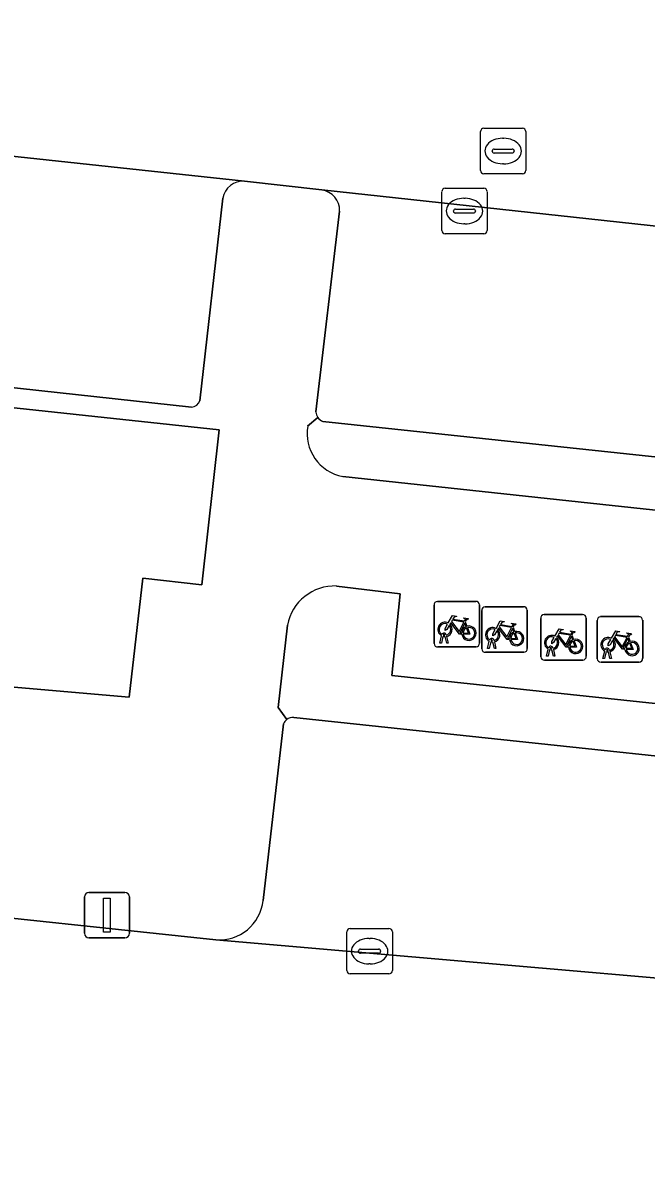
# Model space of a CAD drawing. Extents: x 162026 to 163502, y 387295 to 388169.
# Drawn here: x 162149.43 to 162163.14, y 387767.67 to 387792.93 of the extents above; entities that cross this region are included whole.
import ezdxf

# ---------------------------------------------------------------- set-up
doc = ezdxf.new("R2010")
doc.units = 0
for name, color, linetype in [('IMGEO_Fietsenrek', 7, 'Continuous'), ('IMGEO_Groenvoorziening', 7, 'Continuous'), ('IMGEO_Kolk', 7, 'Continuous'), ('IMGEO_Lichtmast', 7, 'Continuous'), ('IMGEO_Pand', 7, 'Continuous'), ('IMGEO_Parkeervlak_open', 7, 'Continuous'), ('IMGEO_Rijbaan_lokaal_open', 7, 'Continuous'), ('IMGEO_Rioolput', 7, 'Continuous'), ('IMGEO_Voetpad_open', 7, 'Continuous')]:
    doc.layers.add(name, color=color, linetype=linetype)

msp = doc.modelspace()

# ---------------------------------------------------------------- linework, layer by layer
at = {"layer": 'IMGEO_Fietsenrek'}
for p, q in [((162158.476, 387779.288), (162158.476, 387780.129)), ((162158.476, 387780.129), (162158.476, 387779.288)), ((162158.551, 387780.213), (162159.392, 387780.213)), ((162159.392, 387780.213), (162158.551, 387780.213)), ((162159.476, 387780.138), (162159.476, 387779.297)), ((162159.476, 387779.297), (162159.476, 387780.138)), ((162159.526, 387779.17), (162159.526, 387780.011)), ((162159.526, 387780.011), (162159.526, 387779.17)), ((162159.601, 387780.095), (162160.442, 387780.095)), ((162160.442, 387780.095), (162159.601, 387780.095)), ((162160.526, 387780.02), (162160.526, 387779.179)), ((162160.526, 387779.179), (162160.526, 387780.02)), ((162159.163, 387779.762), (162159.199, 387779.667)), ((162160.823, 387778.998), (162160.823, 387779.839)), ((162160.823, 387779.839), (162160.823, 387778.998)), ((162160.898, 387779.923), (162161.739, 387779.923)), ((162161.739, 387779.923), (162160.898, 387779.923)), ((162161.823, 387779.848), (162161.823, 387779.007)), ((162161.823, 387779.007), (162161.823, 387779.848)), ((162162.065, 387778.953), (162162.065, 387779.794)), ((162162.065, 387779.794), (162162.065, 387778.953)), ((162162.14, 387779.878), (162162.981, 387779.878)), ((162162.981, 387779.878), (162162.14, 387779.878)), ((162163.065, 387779.803), (162163.065, 387778.962)), ((162163.065, 387778.962), (162163.065, 387779.803)), ((162160.213, 387779.644), (162160.249, 387779.549)), ((162158.603, 387779.297), (162158.642, 387779.457)), ((162158.637, 387779.297), (162158.603, 387779.297)), ((162158.672, 387779.445), (162158.637, 387779.297)), ((162158.714, 387779.469), (162158.713, 387779.473)), ((162158.755, 387779.297), (162158.721, 387779.439)), ((162158.745, 387779.48), (162158.746, 387779.473)), ((162158.753, 387779.443), (162158.788, 387779.297)), ((162158.788, 387779.297), (162158.755, 387779.297)), ((162159.653, 387779.179), (162159.692, 387779.339)), ((162159.722, 387779.327), (162159.687, 387779.179)), ((162159.764, 387779.351), (162159.763, 387779.355)), ((162159.805, 387779.179), (162159.771, 387779.321)), ((162159.795, 387779.362), (162159.796, 387779.355)), ((162159.803, 387779.325), (162159.838, 387779.179)), ((162161.51, 387779.472), (162161.546, 387779.377)), ((162162.752, 387779.427), (162162.788, 387779.332)), ((162159.401, 387779.213), (162158.56, 387779.213)), ((162158.56, 387779.213), (162159.401, 387779.213)), ((162160.451, 387779.095), (162159.61, 387779.095)), ((162159.61, 387779.095), (162160.451, 387779.095)), ((162159.687, 387779.179), (162159.653, 387779.179)), ((162159.838, 387779.179), (162159.805, 387779.179)), ((162160.95, 387779.007), (162160.989, 387779.167)), ((162160.984, 387779.007), (162160.95, 387779.007)), ((162161.019, 387779.155), (162160.984, 387779.007)), ((162161.061, 387779.179), (162161.06, 387779.183)), ((162161.102, 387779.007), (162161.068, 387779.149)), ((162161.092, 387779.19), (162161.093, 387779.183)), ((162161.1, 387779.153), (162161.135, 387779.007)), ((162161.135, 387779.007), (162161.102, 387779.007)), ((162162.192, 387778.962), (162162.231, 387779.122)), ((162162.261, 387779.11), (162162.226, 387778.962)), ((162162.303, 387779.134), (162162.302, 387779.138)), ((162162.344, 387778.962), (162162.31, 387779.104)), ((162162.334, 387779.145), (162162.335, 387779.138)), ((162162.342, 387779.108), (162162.377, 387778.962)), ((162161.748, 387778.923), (162160.907, 387778.923)), ((162160.907, 387778.923), (162161.748, 387778.923)), ((162162.99, 387778.878), (162162.149, 387778.878)), ((162162.149, 387778.878), (162162.99, 387778.878)), ((162162.226, 387778.962), (162162.192, 387778.962)), ((162162.377, 387778.962), (162162.344, 387778.962))]:
    msp.add_line(p, q, dxfattribs=at)
for points in [[(162158.789, 387779.739), (162158.884, 387779.903), (162158.97, 387779.889), (162158.972, 387779.88), (162158.916, 387779.869), (162158.889, 387779.824), (162159.145, 387779.783)], [(162159.085, 387779.495), (162159.035, 387779.495), (162158.844, 387779.746), (162158.825, 387779.714)], [(162159.132, 387779.758), (162158.875, 387779.799), (162158.858, 387779.77), (162159.025, 387779.55), (162159.132, 387779.758)], [(162159.145, 387779.783), (162159.17, 387779.832), (162159.164, 387779.836), (162159.141, 387779.84), (162159.129, 387779.847), (162159.128, 387779.85), (162159.13, 387779.855), (162159.225, 387779.84), (162159.227, 387779.83), (162159.217, 387779.817), (162159.205, 387779.811), (162159.191, 387779.817), (162159.163, 387779.762)], [(162159.839, 387779.621), (162159.934, 387779.785), (162160.02, 387779.771), (162160.022, 387779.762), (162159.966, 387779.751), (162159.939, 387779.706), (162160.195, 387779.665)], [(162158.81, 387779.687), (162158.758, 387779.597), (162158.718, 387779.572), (162158.719, 387779.619), (162158.774, 387779.713)], [(162159.18, 387779.66), (162159.15, 387779.737), (162159.041, 387779.519), (162159.084, 387779.519)], [(162159.114, 387779.519), (162159.234, 387779.518), (162159.19, 387779.632)], [(162159.21, 387779.639), (162159.265, 387779.494), (162159.115, 387779.494)], [(162159.86, 387779.569), (162159.808, 387779.479), (162159.768, 387779.454), (162159.769, 387779.501), (162159.824, 387779.595)], [(162160.135, 387779.377), (162160.085, 387779.377), (162159.894, 387779.628), (162159.875, 387779.596)], [(162160.182, 387779.64), (162159.925, 387779.681), (162159.908, 387779.652), (162160.075, 387779.432), (162160.182, 387779.64)], [(162160.23, 387779.542), (162160.2, 387779.619), (162160.091, 387779.401), (162160.134, 387779.401)], [(162160.164, 387779.401), (162160.284, 387779.4), (162160.24, 387779.514)], [(162160.26, 387779.521), (162160.315, 387779.376), (162160.165, 387779.376)], [(162160.195, 387779.665), (162160.22, 387779.714), (162160.214, 387779.718), (162160.191, 387779.722), (162160.179, 387779.729), (162160.178, 387779.732), (162160.18, 387779.737), (162160.275, 387779.722), (162160.277, 387779.712), (162160.267, 387779.699), (162160.255, 387779.693), (162160.241, 387779.699), (162160.213, 387779.644)], [(162161.136, 387779.449), (162161.231, 387779.613), (162161.317, 387779.599), (162161.319, 387779.59), (162161.263, 387779.579), (162161.236, 387779.534), (162161.492, 387779.493)], [(162161.479, 387779.468), (162161.222, 387779.509), (162161.205, 387779.48), (162161.372, 387779.26), (162161.479, 387779.468)], [(162161.492, 387779.493), (162161.517, 387779.542), (162161.511, 387779.546), (162161.488, 387779.55), (162161.476, 387779.557), (162161.475, 387779.56), (162161.477, 387779.565), (162161.572, 387779.55), (162161.574, 387779.54), (162161.564, 387779.527), (162161.552, 387779.521), (162161.538, 387779.527), (162161.51, 387779.472)], [(162162.378, 387779.404), (162162.473, 387779.568), (162162.559, 387779.554), (162162.561, 387779.545), (162162.505, 387779.534), (162162.478, 387779.489), (162162.734, 387779.448)], [(162162.734, 387779.448), (162162.759, 387779.497), (162162.753, 387779.501), (162162.73, 387779.505), (162162.718, 387779.512), (162162.717, 387779.515), (162162.719, 387779.52), (162162.814, 387779.505), (162162.816, 387779.495), (162162.806, 387779.482), (162162.794, 387779.476), (162162.78, 387779.482), (162162.752, 387779.427)], [(162161.157, 387779.397), (162161.105, 387779.307), (162161.065, 387779.282), (162161.066, 387779.329), (162161.121, 387779.423)], [(162161.432, 387779.205), (162161.382, 387779.205), (162161.191, 387779.456), (162161.172, 387779.424)], [(162161.527, 387779.37), (162161.497, 387779.447), (162161.388, 387779.229), (162161.431, 387779.229)], [(162161.461, 387779.229), (162161.581, 387779.228), (162161.537, 387779.342)], [(162161.557, 387779.349), (162161.612, 387779.204), (162161.462, 387779.204)], [(162162.399, 387779.352), (162162.347, 387779.262), (162162.307, 387779.237), (162162.308, 387779.284), (162162.363, 387779.378)], [(162162.674, 387779.16), (162162.624, 387779.16), (162162.433, 387779.411), (162162.414, 387779.379)], [(162162.721, 387779.423), (162162.464, 387779.464), (162162.447, 387779.435), (162162.614, 387779.215), (162162.721, 387779.423)], [(162162.769, 387779.325), (162162.739, 387779.402), (162162.63, 387779.184), (162162.673, 387779.184)], [(162162.703, 387779.184), (162162.823, 387779.183), (162162.779, 387779.297)], [(162162.799, 387779.304), (162162.854, 387779.159), (162162.704, 387779.159)]]:
    msp.add_lwpolyline(points, dxfattribs=at)
for centre, radius, start, end in [((162158.554, 387780.135), 0.0779, 92.4484, 184.2845), ((162158.554, 387780.135), 0.0779, 92.4484, 184.2845), ((162159.398, 387780.135), 0.0779, 2.4484, 94.2845), ((162159.398, 387780.135), 0.0779, 2.4484, 94.2845), ((162159.604, 387780.017), 0.0779, 92.4484, 184.2845), ((162159.604, 387780.017), 0.0779, 92.4484, 184.2845), ((162160.448, 387780.017), 0.0779, 2.4484, 94.2845), ((162160.448, 387780.017), 0.0779, 2.4484, 94.2845), ((162158.716, 387779.598), 0.159, 62.6766, 242.1369), ((162160.901, 387779.845), 0.0779, 92.4484, 184.2845), ((162160.901, 387779.845), 0.0779, 92.4484, 184.2845), ((162161.745, 387779.845), 0.0779, 2.4484, 94.2845), ((162161.745, 387779.845), 0.0779, 2.4484, 94.2845), ((162162.143, 387779.8), 0.0779, 92.4484, 184.2845), ((162162.143, 387779.8), 0.0779, 92.4484, 184.2845), ((162162.987, 387779.8), 0.0779, 2.4484, 94.2845), ((162162.987, 387779.8), 0.0779, 2.4484, 94.2845), ((162158.716, 387779.598), 0.129, 63.3192, 238.903), ((162158.696, 387779.469), 0.0499, 12.8025, 158.6934), ((162158.716, 387779.598), 0.129, 283.6043, 43.4302), ((162158.716, 387779.598), 0.159, 283.5766, 46.6042), ((162159.243, 387779.514), 0.159, 113.3408, 178.3217), ((162159.243, 387779.514), 0.159, 187.0065, 105.7708), ((162159.243, 387779.514), 0.129, 113.923, 177.9556), ((162159.243, 387779.514), 0.129, 188.6715, 104.5883), ((162159.766, 387779.48), 0.159, 62.6766, 242.1369), ((162159.766, 387779.48), 0.129, 63.3192, 238.903), ((162159.766, 387779.48), 0.129, 283.6043, 43.4302), ((162159.766, 387779.48), 0.159, 283.5766, 46.6042), ((162160.293, 387779.396), 0.159, 113.3408, 178.3217), ((162160.293, 387779.396), 0.159, 187.0065, 105.7708), ((162160.293, 387779.396), 0.129, 113.923, 177.9556), ((162160.293, 387779.396), 0.129, 188.6715, 104.5883), ((162158.554, 387779.291), 0.0779, 182.4484, 274.2845), ((162158.554, 387779.291), 0.0779, 182.4484, 274.2845), ((162158.716, 387779.598), 0.159, 253.9967, 271.7867), ((162158.696, 387779.469), 0.0174, 12.8025, 163.4502), ((162158.716, 387779.598), 0.129, 253.415, 269.0204), ((162159.398, 387779.291), 0.0779, 272.4484, 4.2845), ((162159.398, 387779.291), 0.0779, 272.4484, 4.2845), ((162159.746, 387779.351), 0.0499, 12.8025, 158.6934), ((162159.766, 387779.48), 0.159, 253.9967, 271.7867), ((162159.746, 387779.351), 0.0174, 12.8025, 163.4502), ((162159.766, 387779.48), 0.129, 253.415, 269.0204), ((162161.063, 387779.308), 0.159, 62.6766, 242.1369), ((162161.063, 387779.308), 0.129, 63.3192, 238.903), ((162161.063, 387779.308), 0.129, 283.6043, 43.4302), ((162161.063, 387779.308), 0.159, 283.5766, 46.6042), ((162161.59, 387779.224), 0.159, 113.3408, 178.3217), ((162161.59, 387779.224), 0.159, 187.0065, 105.7708), ((162161.59, 387779.224), 0.129, 113.923, 177.9556), ((162161.59, 387779.224), 0.129, 188.6715, 104.5883), ((162162.305, 387779.263), 0.159, 62.6766, 242.1369), ((162162.305, 387779.263), 0.129, 63.3192, 238.903), ((162162.305, 387779.263), 0.129, 283.6043, 43.4302), ((162162.305, 387779.263), 0.159, 283.5766, 46.6042), ((162162.832, 387779.179), 0.159, 113.3408, 178.3217), ((162162.832, 387779.179), 0.159, 187.0065, 105.7708), ((162162.832, 387779.179), 0.129, 113.923, 177.9556), ((162162.832, 387779.179), 0.129, 188.6715, 104.5883), ((162159.604, 387779.173), 0.0779, 182.4484, 274.2845), ((162159.604, 387779.173), 0.0779, 182.4484, 274.2845), ((162160.448, 387779.173), 0.0779, 272.4484, 4.2845), ((162160.448, 387779.173), 0.0779, 272.4484, 4.2845), ((162160.901, 387779.001), 0.0779, 182.4484, 274.2845), ((162160.901, 387779.001), 0.0779, 182.4484, 274.2845), ((162161.043, 387779.179), 0.0499, 12.8025, 158.6934), ((162161.063, 387779.308), 0.159, 253.9967, 271.7867), ((162161.043, 387779.179), 0.0174, 12.8025, 163.4502), ((162161.063, 387779.308), 0.129, 253.415, 269.0204), ((162161.745, 387779.001), 0.0779, 272.4484, 4.2845), ((162161.745, 387779.001), 0.0779, 272.4484, 4.2845), ((162162.285, 387779.134), 0.0499, 12.8025, 158.6934), ((162162.305, 387779.263), 0.159, 253.9967, 271.7867), ((162162.285, 387779.134), 0.0174, 12.8025, 163.4502), ((162162.305, 387779.263), 0.129, 253.415, 269.0204), ((162162.143, 387778.956), 0.0779, 182.4484, 274.2845), ((162162.143, 387778.956), 0.0779, 182.4484, 274.2845), ((162162.987, 387778.956), 0.0779, 272.4484, 4.2845), ((162162.987, 387778.956), 0.0779, 272.4484, 4.2845)]:
    msp.add_arc(centre, radius, start, end, dxfattribs=at)
at = {"layer": 'IMGEO_Groenvoorziening'}
for points in [[(162155.92, 387784.256), (162155.696, 387784.069)], [(162156.468, 387782.956), (162172.543, 387781.229), (162172.67, 387782.382), (162170.767, 387782.601), (162156.033, 387784.168)], [(162172.275, 387778.829), (162170.03, 387779.073), (162169.824, 387777.281), (162157.547, 387778.586), (162157.728, 387780.378), (162156.332, 387780.552)], [(162155.25, 387779.689), (162155.048, 387777.878), (162155.236, 387777.616)], [(162155.389, 387777.66), (162170.152, 387776.09), (162171.946, 387775.897), (162172.275, 387778.829)]]:
    msp.add_lwpolyline(points, dxfattribs=at)
for centre, radius, start, end in [((162156.651, 387783.907), 0.968, 170.3719, 259.12), ((162156.115, 387784.39), 0.237, 214.4762, 249.7037), ((162156.293, 387779.491), 1.062, 87.9126, 169.2389), ((162155.37, 387777.438), 0.223, 85.1198, 126.9688)]:
    msp.add_arc(centre, radius, start, end, dxfattribs=at)
at = {"layer": 'IMGEO_Kolk'}
for p, q in [((162158.645, 387788.368), (162158.645, 387789.22)), ((162158.72, 387789.294), (162159.572, 387789.294)), ((162159.646, 387789.22), (162159.646, 387788.368)), ((162158.947, 387788.837), (162159.345, 387788.837)), ((162159.133, 387789.074), (162159.158, 387789.074)), ((162158.904, 387788.788), (162158.904, 387788.8)), ((162159.342, 387788.751), (162158.944, 387788.751)), ((162159.388, 387788.8), (162159.388, 387788.788)), ((162159.156, 387788.514), (162159.131, 387788.514)), ((162159.572, 387788.294), (162158.72, 387788.294)), ((162156.558, 387772.099), (162156.558, 387772.951)), ((162156.633, 387773.025), (162157.485, 387773.025)), ((162157.559, 387772.951), (162157.559, 387772.099)), ((162157.046, 387772.805), (162157.071, 387772.805)), ((162156.817, 387772.519), (162156.817, 387772.531)), ((162157.255, 387772.482), (162156.857, 387772.482)), ((162156.86, 387772.568), (162157.258, 387772.568)), ((162157.301, 387772.531), (162157.301, 387772.519)), ((162157.069, 387772.245), (162157.044, 387772.245)), ((162157.485, 387772.025), (162156.633, 387772.025))]:
    msp.add_line(p, q, dxfattribs=at)
for points in [[(162158.645, 387788.368), (162158.645, 387789.22)], [(162158.72, 387789.294), (162159.572, 387789.294)], [(162159.646, 387789.22), (162159.646, 387788.368)], [(162159.572, 387788.294), (162158.72, 387788.294)], [(162156.558, 387772.099), (162156.558, 387772.951)], [(162156.633, 387773.025), (162157.485, 387773.025)], [(162157.559, 387772.951), (162157.559, 387772.099)], [(162157.485, 387772.025), (162156.633, 387772.025)]]:
    msp.add_lwpolyline(points, dxfattribs=at)
for centre, radius, start, end in [((162158.722, 387789.218), 0.0765, 91.552, 178.448), ((162158.722, 387789.218), 0.0765, 91.552, 178.448), ((162159.57, 387789.218), 0.0765, 1.552, 88.448), ((162159.57, 387789.218), 0.0765, 1.552, 88.448), ((162158.944, 387788.797), 0.0403, 85.8775, 175.7526), ((162159.349, 387788.799), 0.0386, 1.7309, 96.639), ((162158.941, 387788.787), 0.0366, 178.938, 274.7102), ((162159.345, 387788.794), 0.043, 264.8664, 352.4533), ((162158.722, 387788.37), 0.0765, 181.552, 268.448), ((162158.722, 387788.37), 0.0765, 181.552, 268.448), ((162159.57, 387788.37), 0.0765, 271.552, 358.448), ((162159.57, 387788.37), 0.0765, 271.552, 358.448), ((162156.635, 387772.949), 0.0765, 91.552, 178.448), ((162156.635, 387772.949), 0.0765, 91.552, 178.448), ((162157.483, 387772.949), 0.0765, 1.552, 88.448), ((162157.483, 387772.949), 0.0765, 1.552, 88.448), ((162156.857, 387772.528), 0.0403, 85.8775, 175.7526), ((162156.854, 387772.518), 0.0366, 178.938, 274.7102), ((162157.258, 387772.525), 0.043, 264.8664, 352.4533), ((162157.262, 387772.53), 0.0386, 1.7309, 96.639), ((162156.635, 387772.101), 0.0765, 181.552, 268.448), ((162156.635, 387772.101), 0.0765, 181.552, 268.448), ((162157.483, 387772.101), 0.0765, 271.552, 358.448), ((162157.483, 387772.101), 0.0765, 271.552, 358.448)]:
    msp.add_arc(centre, radius, start, end, dxfattribs=at)
for centre, major_axis, ratio, start_param, end_param in [((162159.132, 387788.794), (-0.387, 0.002), 0.722429, 4.712389, 7.853982), ((162159.157, 387788.794), (-0.39, 0.002), 0.717154, 1.570796, 4.712389), ((162157.045, 387772.525), (-0.387, 0.002), 0.722429, 4.712389, 7.853982), ((162157.07, 387772.525), (-0.39, 0.002), 0.717154, 1.570796, 4.712389)]:
    msp.add_ellipse(centre, major_axis=major_axis, ratio=ratio, start_param=start_param, end_param=end_param, dxfattribs=at)
at = {"layer": 'IMGEO_Lichtmast'}
for p, q in [((162150.785, 387772.918), (162150.785, 387773.718)), ((162150.785, 387773.718), (162150.785, 387772.918)), ((162150.885, 387773.818), (162151.675, 387773.818)), ((162151.675, 387773.818), (162150.885, 387773.818)), ((162151.775, 387773.718), (162151.775, 387772.918)), ((162151.775, 387772.918), (162151.775, 387773.718)), ((162151.675, 387772.818), (162150.885, 387772.818)), ((162150.885, 387772.818), (162151.675, 387772.818))]:
    msp.add_line(p, q, dxfattribs=at)
msp.add_lwpolyline([(162151.205, 387773.693), (162151.355, 387773.693), (162151.355, 387772.943), (162151.205, 387772.943), (162151.205, 387773.693)], dxfattribs=at)
for centre, start, end in [((162150.885, 387773.718), 90, 180), ((162150.885, 387773.718), 90, 180), ((162151.675, 387773.718), 0, 90), ((162151.675, 387773.718), 360, 90), ((162150.885, 387772.918), 180, 270), ((162150.885, 387772.918), 180, 270), ((162151.675, 387772.918), 270, 0), ((162151.675, 387772.918), 270, 0)]:
    msp.add_arc(centre, 0.1, start, end, dxfattribs=at)
at = {"layer": 'IMGEO_Pand'}
msp.add_lwpolyline([(162136.99, 387791.294), (162140.291, 387820.827), (162131.777, 387821.774), (162129.845, 387821.989), (162127.212, 387822.282), (162126.828, 387818.829), (162122.62, 387781.023), (162134.38, 387779.681), (162130.995, 387750), (162130.736, 387747.732), (162141.359, 387746.642), (162143.866, 387746.385), (162144.468, 387751.76), (162146.901, 387773.492), (162147.459, 387778.48), (162151.769, 387778.109), (162152.073, 387780.721), (162153.365, 387780.576), (162153.748, 387783.984), (162136.381, 387785.848)], close=True, dxfattribs=at)
at = {"layer": 'IMGEO_Parkeervlak_open'}
for points in [[(162154.304, 387789.45), (162142.91, 387790.674)], [(162172.346, 387787.49), (162156.006, 387789.258)], [(162153.327, 387784.622), (162153.829, 387789.076)], [(162156.4, 387788.793), (162155.878, 387784.377)], [(162143.462, 387785.539), (162153.142, 387784.484)], [(162156.033, 387784.168), (162170.767, 387782.601)], [(162155.164, 387777.524), (162154.717, 387773.637)], [(162170.152, 387776.09), (162155.389, 387777.66)], [(162153.679, 387772.777), (162170.754, 387771.294)]]:
    msp.add_lwpolyline(points, dxfattribs=at)
for centre, radius, start, end in [((162154.277, 387788.996), 0.455, 86.5397, 169.8919), ((162155.938, 387788.801), 0.462, 359.0007, 81.5493), ((162153.133, 387784.689), 0.205, 272.4313, 341.0106), ((162156.126, 387784.395), 0.249, 184.2365, 214.048), ((162156.115, 387784.39), 0.237, 214.4762, 249.7037), ((162155.369, 387777.438), 0.222, 126.7282, 157.1777), ((162155.37, 387777.438), 0.223, 85.1198, 126.9688), ((162153.752, 387773.745), 0.971, 265.6938, 353.5908)]:
    msp.add_arc(centre, radius, start, end, dxfattribs=at)
at = {"layer": 'IMGEO_Rijbaan_lokaal_open'}
for points in [[(162140.87, 387825.929), (162140.291, 387820.827), (162136.99, 387791.294), (162142.91, 387790.674), (162154.304, 387789.45), (162156.006, 387789.258), (162172.346, 387787.49), (162172.43, 387787.481), (162173.226, 387787.405), (162173.877, 387793.382), (162171.589, 387793.598), (162149.817, 387795.974), (162145.027, 387796.502)], [(162171.433, 387770.804), (162171.441, 387771.387), (162170.754, 387771.294), (162153.679, 387772.777), (162146.901, 387773.492), (162144.468, 387751.76), (162146.618, 387751.565), (162180.82, 387747.842), (162180.954, 387747.827), (162178.225, 387754.126), (162177.974, 387754.156), (162177.948, 387754.216)]]:
    msp.add_lwpolyline(points, dxfattribs=at)
at = {"layer": 'IMGEO_Rioolput'}
for p, q in [((162159.571, 387790.613), (162160.423, 387790.613)), ((162159.496, 387789.687), (162159.496, 387790.539)), ((162159.984, 387790.393), (162160.009, 387790.393)), ((162160.497, 387790.539), (162160.497, 387789.687)), ((162159.755, 387790.107), (162159.755, 387790.119)), ((162159.798, 387790.156), (162160.196, 387790.156)), ((162160.239, 387790.119), (162160.239, 387790.107)), ((162160.193, 387790.07), (162159.795, 387790.07)), ((162160.423, 387789.613), (162159.571, 387789.613)), ((162160.007, 387789.833), (162159.982, 387789.833))]:
    msp.add_line(p, q, dxfattribs=at)
for points in [[(162159.571, 387790.613), (162160.423, 387790.613)], [(162159.496, 387789.687), (162159.496, 387790.539)], [(162160.497, 387790.539), (162160.497, 387789.687)], [(162160.423, 387789.613), (162159.571, 387789.613)]]:
    msp.add_lwpolyline(points, dxfattribs=at)
for centre, radius, start, end in [((162159.573, 387790.537), 0.0765, 91.552, 178.448), ((162159.573, 387790.537), 0.0765, 91.552, 178.448), ((162160.421, 387790.537), 0.0765, 1.552, 88.448), ((162160.421, 387790.537), 0.0765, 1.552, 88.448), ((162159.795, 387790.116), 0.0403, 85.8775, 175.7526), ((162159.792, 387790.106), 0.0366, 178.938, 274.7102), ((162160.196, 387790.113), 0.043, 264.8664, 352.4533), ((162160.2, 387790.118), 0.0386, 1.7309, 96.639), ((162159.573, 387789.689), 0.0765, 181.552, 268.448), ((162159.573, 387789.689), 0.0765, 181.552, 268.448), ((162160.421, 387789.689), 0.0765, 271.552, 358.448), ((162160.421, 387789.689), 0.0765, 271.552, 358.448)]:
    msp.add_arc(centre, radius, start, end, dxfattribs=at)
for centre, major_axis, ratio, start_param, end_param in [((162159.983, 387790.113), (-0.387, 0.002), 0.722429, 4.712389, 7.853982), ((162160.008, 387790.113), (-0.39, 0.002), 0.717154, 1.570796, 4.712389)]:
    msp.add_ellipse(centre, major_axis=major_axis, ratio=ratio, start_param=start_param, end_param=end_param, dxfattribs=at)
at = {"layer": 'IMGEO_Voetpad_open'}
for points in [[(162142.91, 387790.674), (162136.99, 387791.294), (162136.381, 387785.848), (162153.748, 387783.984), (162153.365, 387780.576), (162152.073, 387780.721), (162151.769, 387778.109), (162147.459, 387778.48), (162146.901, 387773.492), (162153.679, 387772.777)], [(162156.006, 387789.258), (162154.304, 387789.45)], [(162153.829, 387789.076), (162153.327, 387784.622)], [(162155.878, 387784.377), (162156.4, 387788.793)], [(162153.142, 387784.484), (162143.462, 387785.539)], [(162155.696, 387784.069), (162155.92, 387784.256)], [(162156.332, 387780.552), (162157.728, 387780.378), (162157.547, 387778.586), (162169.824, 387777.281), (162170.03, 387779.073), (162172.275, 387778.829), (162172.543, 387781.229), (162156.468, 387782.956)], [(162155.236, 387777.616), (162155.048, 387777.878), (162155.25, 387779.689)], [(162154.717, 387773.637), (162155.164, 387777.524)]]:
    msp.add_lwpolyline(points, dxfattribs=at)
for centre, radius, start, end in [((162154.277, 387788.996), 0.455, 86.5397, 169.8919), ((162155.938, 387788.801), 0.462, 359.0007, 81.5493), ((162153.133, 387784.689), 0.205, 272.4313, 341.0106), ((162156.126, 387784.395), 0.249, 184.2365, 214.048), ((162156.651, 387783.907), 0.968, 170.3719, 259.12), ((162156.293, 387779.491), 1.062, 87.9126, 169.2389), ((162155.369, 387777.438), 0.222, 126.7282, 157.1777), ((162153.752, 387773.745), 0.971, 265.6938, 353.5908)]:
    msp.add_arc(centre, radius, start, end, dxfattribs=at)

doc.saveas('drawing.dxf')
